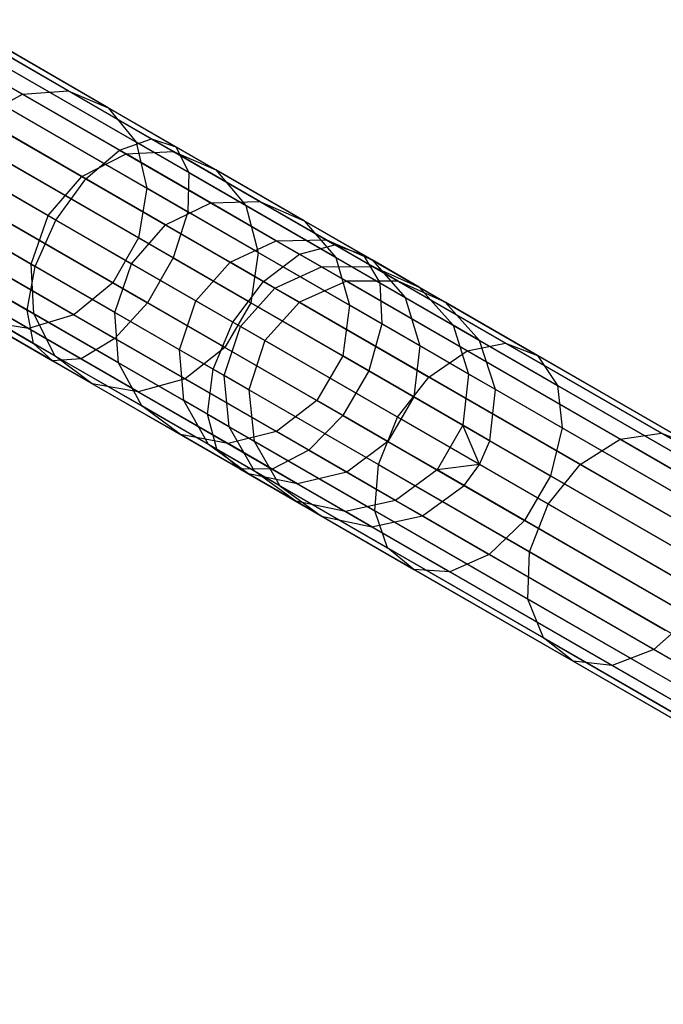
# Model space of a CAD drawing. Extents: x -189 to 189, y -189 to 189.
# Tile 441 of 591: x 153.71 to 158.89, y -95.21 to -87.28. Entities that reach past the tile are written whole.
import ezdxf

# ---------------------------------------------------------------- set-up
doc = ezdxf.new("R2010")
doc.units = 0
doc.header["$LTSCALE"] = 25.4
doc.layers.get('0').update_dxf_attribs({"linetype": 'CONTINUOUS'})

# ---------------------------------------------------------------- blocks, each defined once
blk = doc.blocks.new('CAMELEON-KENAI-C-12244_STL')
at = {"color": 0}
for p, q in [((154.1029, -87.8525, -150.1282), (153.1116, -87.2802, -151.731)), ((154.1029, -87.8525, -150.1282), (153.1116, -87.2802, -151.731)), ((153.7364, -87.881, -149.9339), (152.7632, -87.3191, -151.5073)), ((153.7364, -87.881, -149.9339), (152.7632, -87.3191, -151.5073)), ((153.2086, -87.3362, -11.4422), (154.7736, -88.2398, -12.3407)), ((153.2086, -87.3362, -11.4422), (154.7736, -88.2398, -12.3407)), ((152.9803, -87.4445, -11.7724), (154.5167, -88.3315, -12.6545)), ((152.9803, -87.4445, -11.7724), (154.5167, -88.3315, -12.6545)), ((153.3731, -87.381, -11.0629), (154.971, -88.3036, -11.9804)), ((153.3731, -87.381, -11.0629), (154.971, -88.3036, -11.9804)), ((154.4261, -87.989, -150.3514), (153.414, -87.4046, -151.9879)), ((154.4261, -87.989, -150.3514), (153.414, -87.4046, -151.9879)), ((153.4454, -87.5711, -10.7003), (155.0748, -88.5118, -11.6357)), ((153.4454, -87.5711, -10.7003), (155.0748, -88.5118, -11.6357)), ((152.7277, -87.6871, -11.9966), (154.2446, -88.5629, -12.8675)), ((152.7277, -87.6871, -11.9966), (154.2446, -88.5629, -12.8675)), ((154.6502, -88.2667, -150.5649), (153.6181, -87.6708, -152.2335)), ((154.6502, -88.2667, -150.5649), (153.6181, -87.6708, -152.2335)), ((153.39, -88.0695, -149.8019), (153.7364, -87.881, -149.9339)), ((153.39, -88.0695, -149.8019), (153.7364, -87.881, -149.9339)), ((153.413, -87.8737, -10.4169), (155.0669, -88.8286, -11.3664)), ((153.413, -87.8737, -10.4169), (155.0669, -88.8286, -11.3664)), ((153.7364, -87.881, -149.9339), (154.1029, -87.8525, -150.1282)), ((153.7364, -87.881, -149.9339), (154.1029, -87.8525, -150.1282)), ((154.5686, -88.3615, -148.256), (153.7364, -87.881, -149.9339)), ((154.5686, -88.3615, -148.256), (153.7364, -87.881, -149.9339)), ((154.1029, -87.8525, -150.1282), (154.4261, -87.989, -150.3514)), ((154.9506, -88.3419, -148.4191), (154.1029, -87.8525, -150.1282)), ((154.9506, -88.3419, -148.4191), (154.1029, -87.8525, -150.1282)), ((154.1029, -87.8525, -150.1282), (154.4261, -87.989, -150.3514)), ((154.4261, -87.989, -150.3514), (154.6502, -88.2667, -150.5649)), ((155.2916, -88.4886, -148.6064), (154.4261, -87.989, -150.3514)), ((155.2916, -88.4886, -148.6064), (154.4261, -87.989, -150.3514)), ((154.4261, -87.989, -150.3514), (154.6502, -88.2667, -150.5649)), ((154.0045, -88.8939, -12.9429), (152.4944, -88.0221, -12.0759)), ((154.0045, -88.8939, -12.9429), (152.4944, -88.0221, -12.0759)), ((154.2117, -88.5439, -148.1453), (153.39, -88.0695, -149.8019)), ((154.2117, -88.5439, -148.1453), (153.39, -88.0695, -149.8019)), ((154.7363, -88.6377, -150.7317), (153.6888, -88.0329, -152.4255)), ((154.7363, -88.6377, -150.7317), (153.6888, -88.0329, -152.4255)), ((153.2815, -88.2364, -10.2618), (154.9488, -89.199, -11.2191)), ((153.2815, -88.2364, -10.2618), (154.9488, -89.199, -11.2191)), ((154.5167, -88.3315, -12.6545), (154.7736, -88.2398, -12.3407)), ((154.5167, -88.3315, -12.6545), (154.7736, -88.2398, -12.3407)), ((154.7736, -88.2398, -12.3407), (156.2507, -89.0926, -13.4195)), ((154.7736, -88.2398, -12.3407), (156.2507, -89.0926, -13.4195)), ((154.7736, -88.2398, -12.3407), (154.971, -88.3036, -11.9804)), ((154.7736, -88.2398, -12.3407), (154.971, -88.3036, -11.9804)), ((154.6502, -88.2667, -150.5649), (154.7363, -88.6377, -150.7317)), ((155.5327, -88.7762, -148.7856), (154.6502, -88.2667, -150.5649)), ((155.5327, -88.7762, -148.7856), (154.6502, -88.2667, -150.5649)), ((154.6502, -88.2667, -150.5649), (154.7363, -88.6377, -150.7317)), ((154.971, -88.3036, -11.9804), (156.4792, -89.1743, -13.0818)), ((154.971, -88.3036, -11.9804), (156.4792, -89.1743, -13.0818)), ((154.971, -88.3036, -11.9804), (155.0748, -88.5118, -11.6357)), ((154.971, -88.3036, -11.9804), (155.0748, -88.5118, -11.6357)), ((152.3209, -88.3916, -11.9966), (153.8379, -89.2674, -12.8675)), ((152.3209, -88.3916, -11.9966), (153.8379, -89.2674, -12.8675)), ((153.1236, -88.3853, -149.7553), (153.9415, -88.8576, -148.1061)), ((153.1236, -88.3853, -149.7553), (153.9415, -88.8576, -148.1061)), ((154.2117, -88.5439, -148.1453), (154.5686, -88.3615, -148.256)), ((154.2117, -88.5439, -148.1453), (154.5686, -88.3615, -148.256)), ((154.2446, -88.5629, -12.8675), (154.5167, -88.3315, -12.6545)), ((154.2446, -88.5629, -12.8675), (154.5167, -88.3315, -12.6545)), ((154.5167, -88.3315, -12.6545), (155.9668, -89.1687, -13.7136)), ((154.5167, -88.3315, -12.6545), (155.9668, -89.1687, -13.7136)), ((154.5686, -88.3615, -148.256), (154.9506, -88.3419, -148.4191)), ((154.5686, -88.3615, -148.256), (154.9506, -88.3419, -148.4191)), ((155.2514, -88.7557, -146.4905), (154.5686, -88.3615, -148.256)), ((155.2514, -88.7557, -146.4905), (154.5686, -88.3615, -148.256)), ((154.9506, -88.3419, -148.4191), (155.2916, -88.4886, -148.6064)), ((155.6462, -88.7435, -146.6207), (154.9506, -88.3419, -148.4191)), ((155.6462, -88.7435, -146.6207), (154.9506, -88.3419, -148.4191)), ((154.9506, -88.3419, -148.4191), (155.2916, -88.4886, -148.6064)), ((154.6697, -89.0379, -150.823), (153.6136, -88.4281, -152.5305)), ((154.6697, -89.0379, -150.823), (153.6136, -88.4281, -152.5305)), ((153.9415, -88.8576, -148.1061), (154.2117, -88.5439, -148.1453)), ((153.9415, -88.8576, -148.1061), (154.2117, -88.5439, -148.1453)), ((154.0045, -88.8939, -12.9429), (154.2446, -88.5629, -12.8675)), ((154.0045, -88.8939, -12.9429), (154.2446, -88.5629, -12.8675)), ((154.8859, -88.9331, -146.4021), (154.2117, -88.5439, -148.1453)), ((154.8859, -88.9331, -146.4021), (154.2117, -88.5439, -148.1453)), ((154.2446, -88.5629, -12.8675), (155.6764, -89.3895, -13.9132)), ((154.2446, -88.5629, -12.8675), (155.6764, -89.3895, -13.9132)), ((155.0748, -88.5118, -11.6357), (155.0669, -88.8286, -11.3664)), ((155.0748, -88.5118, -11.6357), (155.0669, -88.8286, -11.3664)), ((155.0748, -88.5118, -11.6357), (156.6126, -89.3997, -12.7588)), ((155.0748, -88.5118, -11.6357), (156.6126, -89.3997, -12.7588)), ((155.2916, -88.4886, -148.6064), (155.5327, -88.7762, -148.7856)), ((156.0018, -88.8987, -146.7703), (155.2916, -88.4886, -148.6064)), ((156.0018, -88.8987, -146.7703), (155.2916, -88.4886, -148.6064)), ((155.2916, -88.4886, -148.6064), (155.5327, -88.7762, -148.7856)), ((153.0736, -88.5965, -10.2618), (154.7409, -89.5592, -11.2191)), ((153.0736, -88.5965, -10.2618), (154.7409, -89.5592, -11.2191)), ((154.7363, -88.6377, -150.7317), (154.6697, -89.0379, -150.823)), ((154.7363, -88.6377, -150.7317), (154.6697, -89.0379, -150.823)), ((155.6322, -89.1549, -148.9255), (154.7363, -88.6377, -150.7317)), ((155.6322, -89.1549, -148.9255), (154.7363, -88.6377, -150.7317)), ((152.2371, -88.7316, -11.7724), (153.7735, -89.6187, -12.6545)), ((152.2371, -88.7316, -11.7724), (153.7735, -89.6187, -12.6545)), ((153.8049, -89.2483, -148.1453), (152.9833, -88.774, -149.8019)), ((153.8049, -89.2483, -148.1453), (152.9833, -88.774, -149.8019)), ((154.4618, -89.398, -150.823), (153.4057, -88.7883, -152.5305)), ((154.4618, -89.398, -150.823), (153.4057, -88.7883, -152.5305)), ((154.8859, -88.9331, -146.4021), (155.2514, -88.7557, -146.4905)), ((154.8859, -88.9331, -146.4021), (155.2514, -88.7557, -146.4905)), ((155.2514, -88.7557, -146.4905), (155.6462, -88.7435, -146.6207)), ((155.2514, -88.7557, -146.4905), (155.6462, -88.7435, -146.6207)), ((155.7781, -89.0598, -144.6551), (155.2514, -88.7557, -146.4905)), ((155.7781, -89.0598, -144.6551), (155.2514, -88.7557, -146.4905)), ((155.5327, -88.7762, -148.7856), (155.6322, -89.1549, -148.9255)), ((156.2569, -89.1943, -146.9133), (155.5327, -88.7762, -148.7856)), ((156.2569, -89.1943, -146.9133), (155.5327, -88.7762, -148.7856)), ((155.5327, -88.7762, -148.7856), (155.6322, -89.1549, -148.9255)), ((155.6462, -88.7435, -146.6207), (156.0018, -88.8987, -146.7703)), ((156.1827, -89.0533, -144.7511), (155.6462, -88.7435, -146.6207)), ((156.1827, -89.0533, -144.7511), (155.6462, -88.7435, -146.6207)), ((155.6462, -88.7435, -146.6207), (156.0018, -88.8987, -146.7703)), ((153.8049, -89.2483, -148.1453), (153.9415, -88.8576, -148.1061)), ((153.8049, -89.2483, -148.1453), (153.9415, -88.8576, -148.1061)), ((153.9415, -88.8576, -148.1061), (154.6127, -89.2451, -146.3709)), ((153.9415, -88.8576, -148.1061), (154.6127, -89.2451, -146.3709)), ((155.0669, -88.8286, -11.3664), (154.9488, -89.199, -11.2191)), ((155.0669, -88.8286, -11.3664), (154.9488, -89.199, -11.2191)), ((155.0669, -88.8286, -11.3664), (156.6279, -89.7298, -12.5065)), ((155.0669, -88.8286, -11.3664), (156.6279, -89.7298, -12.5065)), ((152.8253, -88.8918, -10.4169), (154.4791, -89.8467, -11.3664)), ((152.8253, -88.8918, -10.4169), (154.4791, -89.8467, -11.3664)), ((153.8379, -89.2674, -12.8675), (154.0045, -88.8939, -12.9429)), ((153.8379, -89.2674, -12.8675), (154.0045, -88.8939, -12.9429)), ((155.4299, -89.7168, -13.9838), (154.0045, -88.8939, -12.9429)), ((155.4299, -89.7168, -13.9838), (154.0045, -88.8939, -12.9429)), ((154.6127, -89.2451, -146.3709), (154.8859, -88.9331, -146.4021)), ((154.6127, -89.2451, -146.3709), (154.8859, -88.9331, -146.4021)), ((155.4059, -89.2334, -144.5899), (154.8859, -88.9331, -146.4021)), ((155.4059, -89.2334, -144.5899), (154.8859, -88.9331, -146.4021)), ((156.0018, -88.8987, -146.7703), (156.2569, -89.1943, -146.9133)), ((156.5496, -89.2149, -144.8614), (156.0018, -88.8987, -146.7703)), ((156.5496, -89.2149, -144.8614), (156.0018, -88.8987, -146.7703)), ((156.0018, -88.8987, -146.7703), (156.2569, -89.1943, -146.9133)), ((152.2575, -88.9835, -11.4422), (153.8226, -89.887, -12.3407)), ((152.2575, -88.9835, -11.4422), (153.8226, -89.887, -12.3407)), ((154.6697, -89.0379, -150.823), (154.4618, -89.398, -150.823)), ((154.6697, -89.0379, -150.823), (154.4618, -89.398, -150.823)), ((155.5728, -89.5593, -149.0021), (154.6697, -89.0379, -150.823)), ((155.5728, -89.5593, -149.0021), (154.6697, -89.0379, -150.823)), ((152.3786, -89.1036, -11.0629), (153.9765, -90.0261, -11.9804)), ((152.3786, -89.1036, -11.0629), (153.9765, -90.0261, -11.9804)), ((152.5794, -89.0711, -10.7003), (154.2087, -90.0118, -11.6357)), ((152.5794, -89.0711, -10.7003), (154.2087, -90.0118, -11.6357)), ((154.1486, -89.6558, -150.7317), (153.101, -89.051, -152.4255)), ((154.1486, -89.6558, -150.7317), (153.101, -89.051, -152.4255)), ((155.4059, -89.2334, -144.5899), (155.7781, -89.0598, -144.6551)), ((155.4059, -89.2334, -144.5899), (155.7781, -89.0598, -144.6551)), ((155.7781, -89.0598, -144.6551), (156.1827, -89.0533, -144.7511)), ((155.7781, -89.0598, -144.6551), (156.1827, -89.0533, -144.7511)), ((156.1434, -89.2707, -142.7681), (155.7781, -89.0598, -144.6551)), ((156.1434, -89.2707, -142.7681), (155.7781, -89.0598, -144.6551)), ((155.9668, -89.1687, -13.7136), (156.2507, -89.0926, -13.4195)), ((155.9668, -89.1687, -13.7136), (156.2507, -89.0926, -13.4195)), ((156.1827, -89.0533, -144.7511), (156.5496, -89.2149, -144.8614)), ((156.5548, -89.2681, -142.829), (156.1827, -89.0533, -144.7511)), ((156.5548, -89.2681, -142.829), (156.1827, -89.0533, -144.7511)), ((156.1827, -89.0533, -144.7511), (156.5496, -89.2149, -144.8614)), ((156.2507, -89.0926, -13.4195), (157.6245, -89.8857, -14.6672)), ((156.2507, -89.0926, -13.4195), (157.6245, -89.8857, -14.6672)), ((156.2507, -89.0926, -13.4195), (156.4792, -89.1743, -13.0818)), ((156.2507, -89.0926, -13.4195), (156.4792, -89.1743, -13.0818)), ((153.7841, -89.7667, -150.5649), (152.7521, -89.1708, -152.2335)), ((153.7841, -89.7667, -150.5649), (152.7521, -89.1708, -152.2335)), ((153.8254, -89.6486, -148.256), (152.9933, -89.1682, -149.9339)), ((153.8254, -89.6486, -148.256), (152.9933, -89.1682, -149.9339)), ((155.6322, -89.1549, -148.9255), (155.5728, -89.5593, -149.0021)), ((155.6322, -89.1549, -148.9255), (155.5728, -89.5593, -149.0021)), ((156.3672, -89.5793, -147.0251), (155.6322, -89.1549, -148.9255)), ((156.3672, -89.5793, -147.0251), (155.6322, -89.1549, -148.9255)), ((155.6764, -89.3895, -13.9132), (155.9668, -89.1687, -13.7136)), ((155.6764, -89.3895, -13.9132), (155.9668, -89.1687, -13.7136)), ((155.9668, -89.1687, -13.7136), (157.3154, -89.9474, -14.9385)), ((155.9668, -89.1687, -13.7136), (157.3154, -89.9474, -14.9385)), ((156.2569, -89.1943, -146.9133), (156.3672, -89.5793, -147.0251)), ((156.8154, -89.5168, -144.9669), (156.2569, -89.1943, -146.9133)), ((156.8154, -89.5168, -144.9669), (156.2569, -89.1943, -146.9133)), ((156.2569, -89.1943, -146.9133), (156.3672, -89.5793, -147.0251)), ((156.4792, -89.1743, -13.0818), (157.8818, -89.9841, -14.3557)), ((156.4792, -89.1743, -13.0818), (157.8818, -89.9841, -14.3557)), ((156.4792, -89.1743, -13.0818), (156.6126, -89.3997, -12.7588)), ((156.4792, -89.1743, -13.0818), (156.6126, -89.3997, -12.7588)), ((153.7735, -89.6187, -12.6545), (153.8379, -89.2674, -12.8675)), ((153.7735, -89.6187, -12.6545), (153.8379, -89.2674, -12.8675)), ((153.8254, -89.6486, -148.256), (153.8049, -89.2483, -148.1453)), ((154.4792, -89.6376, -146.4021), (153.8049, -89.2483, -148.1453)), ((153.8254, -89.6486, -148.256), (153.8049, -89.2483, -148.1453)), ((154.4792, -89.6376, -146.4021), (153.8049, -89.2483, -148.1453)), ((153.8379, -89.2674, -12.8675), (155.2697, -90.094, -13.9132)), ((153.8379, -89.2674, -12.8675), (155.2697, -90.094, -13.9132)), ((154.4792, -89.6376, -146.4021), (154.6127, -89.2451, -146.3709)), ((154.4792, -89.6376, -146.4021), (154.6127, -89.2451, -146.3709)), ((154.6127, -89.2451, -146.3709), (155.1304, -89.544, -144.5669)), ((154.6127, -89.2451, -146.3709), (155.1304, -89.544, -144.5669)), ((154.9488, -89.199, -11.2191), (154.7409, -89.5592, -11.2191)), ((154.9488, -89.199, -11.2191), (154.7409, -89.5592, -11.2191)), ((154.9488, -89.199, -11.2191), (156.5225, -90.1076, -12.3684)), ((154.9488, -89.199, -11.2191), (156.5225, -90.1076, -12.3684)), ((155.1304, -89.544, -144.5669), (155.4059, -89.2334, -144.5899)), ((155.1304, -89.544, -144.5669), (155.4059, -89.2334, -144.5899)), ((155.7666, -89.4416, -142.7268), (155.4059, -89.2334, -144.5899)), ((155.7666, -89.4416, -142.7268), (155.4059, -89.2334, -144.5899)), ((155.7666, -89.4416, -142.7268), (156.1434, -89.2707, -142.7681)), ((155.7666, -89.4416, -142.7268), (156.1434, -89.2707, -142.7681)), ((156.1434, -89.2707, -142.7681), (156.5548, -89.2681, -142.829)), ((156.1434, -89.2707, -142.7681), (156.5548, -89.2681, -142.829)), ((156.3436, -89.3863, -140.8484), (156.1434, -89.2707, -142.7681)), ((156.3436, -89.3863, -140.8484), (156.1434, -89.2707, -142.7681)), ((156.5496, -89.2149, -144.8614), (156.8154, -89.5168, -144.9669)), ((156.9295, -89.4343, -142.8989), (156.5496, -89.2149, -144.8614)), ((156.9295, -89.4343, -142.8989), (156.5496, -89.2149, -144.8614)), ((156.5496, -89.2149, -144.8614), (156.8154, -89.5168, -144.9669)), ((156.5548, -89.2681, -142.829), (156.9295, -89.4343, -142.8989)), ((156.7587, -89.3859, -140.8736), (156.5548, -89.2681, -142.829)), ((156.7587, -89.3859, -140.8736), (156.5548, -89.2681, -142.829)), ((156.5548, -89.2681, -142.829), (156.9295, -89.4343, -142.8989)), ((154.4618, -89.398, -150.823), (154.1486, -89.6558, -150.7317)), ((154.4618, -89.398, -150.823), (154.1486, -89.6558, -150.7317)), ((155.3649, -89.9194, -149.0021), (154.4618, -89.398, -150.823)), ((155.3649, -89.9194, -149.0021), (154.4618, -89.398, -150.823)), ((155.4299, -89.7168, -13.9838), (155.6764, -89.3895, -13.9132)), ((155.4299, -89.7168, -13.9838), (155.6764, -89.3895, -13.9132)), ((155.6764, -89.3895, -13.9132), (157.008, -90.1583, -15.1226)), ((155.6764, -89.3895, -13.9132), (157.008, -90.1583, -15.1226)), ((156.3436, -89.3863, -140.8484), (155.9643, -89.5557, -140.8314)), ((156.3436, -89.3863, -140.8484), (155.9643, -89.5557, -140.8314)), ((156.7587, -89.3859, -140.8736), (156.3436, -89.3863, -140.8484)), ((156.7587, -89.3859, -140.8736), (156.3436, -89.3863, -140.8484)), ((163.0051, -93.2323, -30.8485), (156.3436, -89.3863, -140.8484)), ((163.0051, -93.2323, -30.8485), (156.3436, -89.3863, -140.8484)), ((156.6126, -89.3997, -12.7588), (158.0428, -90.2254, -14.0578)), ((156.6126, -89.3997, -12.7588), (158.0428, -90.2254, -14.0578)), ((156.6126, -89.3997, -12.7588), (156.6279, -89.7298, -12.5065)), ((156.6126, -89.3997, -12.7588), (156.6279, -89.7298, -12.5065)), ((163.4201, -93.2318, -30.8736), (156.7587, -89.3859, -140.8736)), ((157.1377, -89.5545, -140.9024), (156.7587, -89.3859, -140.8736)), ((163.4201, -93.2318, -30.8736), (156.7587, -89.3859, -140.8736)), ((157.1377, -89.5545, -140.9024), (156.7587, -89.3859, -140.8736)), ((156.9295, -89.4343, -142.8989), (157.2028, -89.7404, -142.9658)), ((157.1377, -89.5545, -140.9024), (156.9295, -89.4343, -142.8989)), ((157.1377, -89.5545, -140.9024), (156.9295, -89.4343, -142.8989)), ((156.9295, -89.4343, -142.8989), (157.2028, -89.7404, -142.9658)), ((153.9995, -89.9892, -148.4191), (153.1518, -89.4998, -150.1282)), ((153.9995, -89.9892, -148.4191), (153.1518, -89.4998, -150.1282)), ((155.4894, -89.7512, -142.7122), (155.7666, -89.4416, -142.7268)), ((155.4894, -89.7512, -142.7122), (155.7666, -89.4416, -142.7268)), ((155.9643, -89.5557, -140.8314), (155.7666, -89.4416, -142.7268)), ((155.9643, -89.5557, -140.8314), (155.7666, -89.4416, -142.7268)), ((154.7409, -89.5592, -11.2191), (154.4791, -89.8467, -11.3664)), ((154.7409, -89.5592, -11.2191), (154.4791, -89.8467, -11.3664)), ((154.7409, -89.5592, -11.2191), (156.3146, -90.4677, -12.3684)), ((154.7409, -89.5592, -11.2191), (156.3146, -90.4677, -12.3684)), ((154.9992, -89.9379, -144.5899), (155.1304, -89.544, -144.5669)), ((154.9992, -89.9379, -144.5899), (155.1304, -89.544, -144.5669)), ((155.1304, -89.544, -144.5669), (155.4894, -89.7512, -142.7122)), ((155.1304, -89.544, -144.5669), (155.4894, -89.7512, -142.7122)), ((155.5728, -89.5593, -149.0021), (155.3649, -89.9194, -149.0021)), ((155.5728, -89.5593, -149.0021), (155.3649, -89.9194, -149.0021)), ((156.3139, -89.9871, -147.0862), (155.5728, -89.5593, -149.0021)), ((156.3139, -89.9871, -147.0862), (155.5728, -89.5593, -149.0021)), ((155.9643, -89.5557, -140.8314), (155.6862, -89.8648, -140.8254)), ((155.9643, -89.5557, -140.8314), (155.6862, -89.8648, -140.8254)), ((162.6257, -93.4017, -30.8314), (155.9643, -89.5557, -140.8314)), ((162.6257, -93.4017, -30.8314), (155.9643, -89.5557, -140.8314)), ((156.3672, -89.5793, -147.0251), (156.3139, -89.9871, -147.0862)), ((156.3672, -89.5793, -147.0251), (156.3139, -89.9871, -147.0862)), ((156.9342, -89.9067, -145.0493), (156.3672, -89.5793, -147.0251)), ((156.9342, -89.9067, -145.0493), (156.3672, -89.5793, -147.0251)), ((156.8154, -89.5168, -144.9669), (156.9342, -89.9067, -145.0493)), ((157.2028, -89.7404, -142.9658), (156.8154, -89.5168, -144.9669)), ((157.2028, -89.7404, -142.9658), (156.8154, -89.5168, -144.9669)), ((156.8154, -89.5168, -144.9669), (156.9342, -89.9067, -145.0493)), ((163.7991, -93.4005, -30.9024), (157.1377, -89.5545, -140.9024)), ((157.4151, -89.863, -140.93), (157.1377, -89.5545, -140.9024)), ((163.7991, -93.4005, -30.9024), (157.1377, -89.5545, -140.9024)), ((157.4151, -89.863, -140.93), (157.1377, -89.5545, -140.9024)), ((153.8226, -89.887, -12.3407), (153.7735, -89.6187, -12.6545)), ((153.7735, -89.6187, -12.6545), (155.2237, -90.4559, -13.7136)), ((153.7735, -89.6187, -12.6545), (155.2237, -90.4559, -13.7136)), ((153.8226, -89.887, -12.3407), (153.7735, -89.6187, -12.6545)), ((154.1486, -89.6558, -150.7317), (153.7841, -89.7667, -150.5649)), ((154.1486, -89.6558, -150.7317), (153.7841, -89.7667, -150.5649)), ((153.9995, -89.9892, -148.4191), (153.8254, -89.6486, -148.256)), ((154.5083, -90.0429, -146.4905), (153.8254, -89.6486, -148.256)), ((153.9995, -89.9892, -148.4191), (153.8254, -89.6486, -148.256)), ((154.5083, -90.0429, -146.4905), (153.8254, -89.6486, -148.256)), ((155.0444, -90.173, -148.9255), (154.1486, -89.6558, -150.7317)), ((155.0444, -90.173, -148.9255), (154.1486, -89.6558, -150.7317)), ((154.5083, -90.0429, -146.4905), (154.4792, -89.6376, -146.4021)), ((154.9992, -89.9379, -144.5899), (154.4792, -89.6376, -146.4021)), ((154.5083, -90.0429, -146.4905), (154.4792, -89.6376, -146.4021)), ((154.9992, -89.9379, -144.5899), (154.4792, -89.6376, -146.4021)), ((153.7841, -89.7667, -150.5649), (153.4316, -89.7115, -150.3514)), ((154.2971, -90.2112, -148.6064), (153.4316, -89.7115, -150.3514)), ((153.7841, -89.7667, -150.5649), (153.4316, -89.7115, -150.3514)), ((154.2971, -90.2112, -148.6064), (153.4316, -89.7115, -150.3514)), ((155.2697, -90.094, -13.9132), (155.4299, -89.7168, -13.9838)), ((155.2697, -90.094, -13.9132), (155.4299, -89.7168, -13.9838)), ((155.3599, -90.1461, -142.7268), (155.4894, -89.7512, -142.7122)), ((155.3599, -90.1461, -142.7268), (155.4894, -89.7512, -142.7122)), ((156.7554, -90.4821, -15.1878), (155.4299, -89.7168, -13.9838)), ((156.7554, -90.4821, -15.1878), (155.4299, -89.7168, -13.9838)), ((155.6862, -89.8648, -140.8254), (155.4894, -89.7512, -142.7122)), ((155.6862, -89.8648, -140.8254), (155.4894, -89.7512, -142.7122)), ((156.6279, -89.7298, -12.5065), (156.5225, -90.1076, -12.3684)), ((156.6279, -89.7298, -12.5065), (156.5225, -90.1076, -12.3684)), ((156.6279, -89.7298, -12.5065), (158.0797, -90.568, -13.8251)), ((156.6279, -89.7298, -12.5065), (158.0797, -90.568, -13.8251)), ((157.2028, -89.7404, -142.9658), (157.3274, -90.1337, -143.018)), ((157.4151, -89.863, -140.93), (157.2028, -89.7404, -142.9658)), ((157.4151, -89.863, -140.93), (157.2028, -89.7404, -142.9658)), ((157.2028, -89.7404, -142.9658), (157.3274, -90.1337, -143.018)), ((154.6667, -90.2762, -148.7856), (153.7841, -89.7667, -150.5649)), ((154.6667, -90.2762, -148.7856), (153.7841, -89.7667, -150.5649)), ((153.9765, -90.0261, -11.9804), (153.8226, -89.887, -12.3407)), ((153.8226, -89.887, -12.3407), (155.2997, -90.7399, -13.4195)), ((153.8226, -89.887, -12.3407), (155.2997, -90.7399, -13.4195)), ((153.9765, -90.0261, -11.9804), (153.8226, -89.887, -12.3407)), ((154.4791, -89.8467, -11.3664), (154.2087, -90.0118, -11.6357)), ((154.4791, -89.8467, -11.3664), (154.2087, -90.0118, -11.6357)), ((154.4791, -89.8467, -11.3664), (156.0402, -90.7479, -12.5065)), ((154.4791, -89.8467, -11.3664), (156.0402, -90.7479, -12.5065)), ((155.6862, -89.8648, -140.8254), (155.5575, -90.2602, -140.8314)), ((155.6862, -89.8648, -140.8254), (155.5575, -90.2602, -140.8314)), ((162.3476, -93.7108, -30.8254), (155.6862, -89.8648, -140.8254)), ((162.3476, -93.7108, -30.8254), (155.6862, -89.8648, -140.8254)), ((156.9342, -89.9067, -145.0493), (156.8855, -90.3171, -145.0944)), ((156.9342, -89.9067, -145.0493), (156.8855, -90.3171, -145.0944)), ((157.3274, -90.1337, -143.018), (156.9342, -89.9067, -145.0493)), ((157.3274, -90.1337, -143.018), (156.9342, -89.9067, -145.0493)), ((157.3154, -89.9474, -14.9385), (157.6245, -89.8857, -14.6672)), ((157.3154, -89.9474, -14.9385), (157.6245, -89.8857, -14.6672)), ((164.0765, -93.709, -30.93), (157.4151, -89.863, -140.93)), ((157.5429, -90.2581, -140.9516), (157.4151, -89.863, -140.93)), ((164.0765, -93.709, -30.93), (157.4151, -89.863, -140.93)), ((157.5429, -90.2581, -140.9516), (157.4151, -89.863, -140.93)), ((157.6245, -89.8857, -14.6672), (158.8805, -90.6109, -16.0708)), ((157.6245, -89.8857, -14.6672), (158.8805, -90.6109, -16.0708)), ((157.6245, -89.8857, -14.6672), (157.8818, -89.9841, -14.3557)), ((157.6245, -89.8857, -14.6672), (157.8818, -89.9841, -14.3557)), ((154.2971, -90.2112, -148.6064), (153.9995, -89.9892, -148.4191)), ((154.6951, -90.3908, -146.6207), (153.9995, -89.9892, -148.4191)), ((154.2971, -90.2112, -148.6064), (153.9995, -89.9892, -148.4191)), ((154.6951, -90.3908, -146.6207), (153.9995, -89.9892, -148.4191)), ((155.035, -90.347, -144.6551), (154.9992, -89.9379, -144.5899)), ((155.3599, -90.1461, -142.7268), (154.9992, -89.9379, -144.5899)), ((155.035, -90.347, -144.6551), (154.9992, -89.9379, -144.5899)), ((155.3599, -90.1461, -142.7268), (154.9992, -89.9379, -144.5899)), ((155.3649, -89.9194, -149.0021), (155.0444, -90.173, -148.9255)), ((155.3649, -89.9194, -149.0021), (155.0444, -90.173, -148.9255)), ((156.1059, -90.3473, -147.0862), (155.3649, -89.9194, -149.0021)), ((156.1059, -90.3473, -147.0862), (155.3649, -89.9194, -149.0021)), ((156.3139, -89.9871, -147.0862), (156.1059, -90.3473, -147.0862)), ((156.3139, -89.9871, -147.0862), (156.1059, -90.3473, -147.0862)), ((156.8855, -90.3171, -145.0944), (156.3139, -89.9871, -147.0862)), ((156.8855, -90.3171, -145.0944), (156.3139, -89.9871, -147.0862)), ((157.008, -90.1583, -15.1226), (157.3154, -89.9474, -14.9385)), ((157.008, -90.1583, -15.1226), (157.3154, -89.9474, -14.9385)), ((157.3154, -89.9474, -14.9385), (158.5484, -90.6592, -16.3164)), ((157.3154, -89.9474, -14.9385), (158.5484, -90.6592, -16.3164)), ((157.8818, -89.9841, -14.3557), (159.1641, -90.7244, -15.7887)), ((157.8818, -89.9841, -14.3557), (159.1641, -90.7244, -15.7887)), ((157.8818, -89.9841, -14.3557), (158.0428, -90.2254, -14.0578)), ((157.8818, -89.9841, -14.3557), (158.0428, -90.2254, -14.0578)), ((154.2087, -90.0118, -11.6357), (153.9765, -90.0261, -11.9804)), ((154.2087, -90.0118, -11.6357), (153.9765, -90.0261, -11.9804)), ((153.9765, -90.0261, -11.9804), (155.4847, -90.8969, -13.0818)), ((153.9765, -90.0261, -11.9804), (155.4847, -90.8969, -13.0818)), ((154.2087, -90.0118, -11.6357), (155.7466, -90.8997, -12.7588)), ((154.2087, -90.0118, -11.6357), (155.7466, -90.8997, -12.7588)), ((154.6951, -90.3908, -146.6207), (154.5083, -90.0429, -146.4905)), ((155.035, -90.347, -144.6551), (154.5083, -90.0429, -146.4905)), ((154.6951, -90.3908, -146.6207), (154.5083, -90.0429, -146.4905)), ((155.035, -90.347, -144.6551), (154.5083, -90.0429, -146.4905)), ((155.2237, -90.4559, -13.7136), (155.2697, -90.094, -13.9132)), ((155.2237, -90.4559, -13.7136), (155.2697, -90.094, -13.9132)), ((155.2697, -90.094, -13.9132), (156.6013, -90.8628, -15.1226)), ((155.2697, -90.094, -13.9132), (156.6013, -90.8628, -15.1226)), ((155.4003, -90.5579, -142.7681), (155.3599, -90.1461, -142.7268)), ((155.5575, -90.2602, -140.8314), (155.3599, -90.1461, -142.7268)), ((155.4003, -90.5579, -142.7681), (155.3599, -90.1461, -142.7268)), ((155.5575, -90.2602, -140.8314), (155.3599, -90.1461, -142.7268)), ((156.5225, -90.1076, -12.3684), (156.3146, -90.4677, -12.3684)), ((156.5225, -90.1076, -12.3684), (156.3146, -90.4677, -12.3684)), ((156.5225, -90.1076, -12.3684), (157.9861, -90.9526, -13.6976)), ((156.5225, -90.1076, -12.3684), (157.9861, -90.9526, -13.6976)), ((157.3274, -90.1337, -143.018), (157.2819, -90.546, -143.0466)), ((157.3274, -90.1337, -143.018), (157.2819, -90.546, -143.0466)), ((157.5429, -90.2581, -140.9516), (157.3274, -90.1337, -143.018)), ((157.5429, -90.2581, -140.9516), (157.3274, -90.1337, -143.018)), ((154.6667, -90.2762, -148.7856), (154.2971, -90.2112, -148.6064)), ((155.0073, -90.6212, -146.7703), (154.2971, -90.2112, -148.6064)), ((154.6667, -90.2762, -148.7856), (154.2971, -90.2112, -148.6064)), ((155.0073, -90.6212, -146.7703), (154.2971, -90.2112, -148.6064)), ((155.0444, -90.173, -148.9255), (154.6667, -90.2762, -148.7856)), ((155.0444, -90.173, -148.9255), (154.6667, -90.2762, -148.7856)), ((155.7794, -90.5974, -147.0251), (155.0444, -90.173, -148.9255)), ((155.7794, -90.5974, -147.0251), (155.0444, -90.173, -148.9255)), ((156.7554, -90.4821, -15.1878), (157.008, -90.1583, -15.1226)), ((156.7554, -90.4821, -15.1878), (157.008, -90.1583, -15.1226)), ((157.008, -90.1583, -15.1226), (158.2254, -90.8612, -16.4831)), ((157.008, -90.1583, -15.1226), (158.2254, -90.8612, -16.4831)), ((158.0428, -90.2254, -14.0578), (159.3503, -90.9803, -15.519)), ((158.0428, -90.2254, -14.0578), (159.3503, -90.9803, -15.519)), ((158.0428, -90.2254, -14.0578), (158.0797, -90.568, -13.8251)), ((158.0428, -90.2254, -14.0578), (158.0797, -90.568, -13.8251)), ((155.3908, -90.6943, -146.9133), (154.6667, -90.2762, -148.7856)), ((155.3908, -90.6943, -146.9133), (154.6667, -90.2762, -148.7856)), ((162.2189, -94.1062, -30.8314), (155.5575, -90.2602, -140.8314)), ((155.5575, -90.2602, -140.8314), (155.6005, -90.6735, -140.8484)), ((162.2189, -94.1062, -30.8314), (155.5575, -90.2602, -140.8314)), ((155.5575, -90.2602, -140.8314), (155.6005, -90.6735, -140.8484)), ((157.4991, -90.6714, -140.9634), (157.5429, -90.2581, -140.9516)), ((157.4991, -90.6714, -140.9634), (157.5429, -90.2581, -140.9516)), ((164.2044, -94.1041, -30.9516), (157.5429, -90.2581, -140.9516)), ((164.2044, -94.1041, -30.9516), (157.5429, -90.2581, -140.9516)), ((155.2316, -90.7006, -144.7511), (155.035, -90.347, -144.6551)), ((155.4003, -90.5579, -142.7681), (155.035, -90.347, -144.6551)), ((155.2316, -90.7006, -144.7511), (155.035, -90.347, -144.6551)), ((155.4003, -90.5579, -142.7681), (155.035, -90.347, -144.6551)), ((156.1059, -90.3473, -147.0862), (155.7794, -90.5974, -147.0251)), ((156.1059, -90.3473, -147.0862), (155.7794, -90.5974, -147.0251)), ((156.6775, -90.6773, -145.0944), (156.1059, -90.3473, -147.0862)), ((156.6775, -90.6773, -145.0944), (156.1059, -90.3473, -147.0862)), ((156.8855, -90.3171, -145.0944), (156.6775, -90.6773, -145.0944)), ((156.8855, -90.3171, -145.0944), (156.6775, -90.6773, -145.0944)), ((157.2819, -90.546, -143.0466), (156.8855, -90.3171, -145.0944)), ((157.2819, -90.546, -143.0466), (156.8855, -90.3171, -145.0944)), ((155.0073, -90.6212, -146.7703), (154.6951, -90.3908, -146.6207)), ((155.2316, -90.7006, -144.7511), (154.6951, -90.3908, -146.6207)), ((155.0073, -90.6212, -146.7703), (154.6951, -90.3908, -146.6207)), ((155.2316, -90.7006, -144.7511), (154.6951, -90.3908, -146.6207)), ((155.2997, -90.7399, -13.4195), (155.2237, -90.4559, -13.7136)), ((155.2237, -90.4559, -13.7136), (156.5723, -91.2345, -14.9385)), ((155.2237, -90.4559, -13.7136), (156.5723, -91.2345, -14.9385)), ((155.2997, -90.7399, -13.4195), (155.2237, -90.4559, -13.7136)), ((156.3146, -90.4677, -12.3684), (156.0402, -90.7479, -12.5065)), ((156.3146, -90.4677, -12.3684), (156.0402, -90.7479, -12.5065)), ((156.3146, -90.4677, -12.3684), (157.7782, -91.3127, -13.6976)), ((156.3146, -90.4677, -12.3684), (157.7782, -91.3127, -13.6976)), ((156.6013, -90.8628, -15.1226), (156.7554, -90.4821, -15.1878)), ((156.6013, -90.8628, -15.1226), (156.7554, -90.4821, -15.1878)), ((157.9673, -91.1818, -16.542), (156.7554, -90.4821, -15.1878)), ((157.9673, -91.1818, -16.542), (156.7554, -90.4821, -15.1878)), ((157.2819, -90.546, -143.0466), (157.0739, -90.9061, -143.0466)), ((157.2819, -90.546, -143.0466), (157.0739, -90.9061, -143.0466)), ((157.4991, -90.6714, -140.9634), (157.2819, -90.546, -143.0466)), ((157.4991, -90.6714, -140.9634), (157.2819, -90.546, -143.0466)), ((157.414, -90.8624, -140.9649), (157.2819, -90.546, -143.0466)), ((157.414, -90.8624, -140.9649), (157.2819, -90.546, -143.0466)), ((155.3908, -90.6943, -146.9133), (155.0073, -90.6212, -146.7703)), ((155.5551, -90.9375, -144.8614), (155.0073, -90.6212, -146.7703)), ((155.3908, -90.6943, -146.9133), (155.0073, -90.6212, -146.7703)), ((155.5551, -90.9375, -144.8614), (155.0073, -90.6212, -146.7703)), ((155.7794, -90.5974, -147.0251), (155.3908, -90.6943, -146.9133)), ((155.7794, -90.5974, -147.0251), (155.3908, -90.6943, -146.9133)), ((155.6037, -90.9154, -142.829), (155.4003, -90.5579, -142.7681)), ((155.6005, -90.6735, -140.8484), (155.4003, -90.5579, -142.7681)), ((155.6037, -90.9154, -142.829), (155.4003, -90.5579, -142.7681)), ((155.6005, -90.6735, -140.8484), (155.4003, -90.5579, -142.7681)), ((156.3464, -90.9247, -145.0493), (155.7794, -90.5974, -147.0251)), ((156.3464, -90.9247, -145.0493), (155.7794, -90.5974, -147.0251)), ((158.0797, -90.568, -13.8251), (157.9861, -90.9526, -13.6976)), ((158.0797, -90.568, -13.8251), (157.9861, -90.9526, -13.6976)), ((158.0797, -90.568, -13.8251), (159.407, -91.3343, -15.3083)), ((158.0797, -90.568, -13.8251), (159.407, -91.3343, -15.3083)), ((158.5484, -90.6592, -16.3164), (158.8805, -90.6109, -16.0708)), ((158.5484, -90.6592, -16.3164), (158.8805, -90.6109, -16.0708)), ((158.8805, -90.6109, -16.0708), (160.0054, -91.2603, -17.6154)), ((158.8805, -90.6109, -16.0708), (160.0054, -91.2603, -17.6154)), ((158.8805, -90.6109, -16.0708), (159.1641, -90.7244, -15.7887)), ((158.8805, -90.6109, -16.0708), (159.1641, -90.7244, -15.7887)), ((155.5551, -90.9375, -144.8614), (155.2316, -90.7006, -144.7511)), ((155.6037, -90.9154, -142.829), (155.2316, -90.7006, -144.7511)), ((155.5551, -90.9375, -144.8614), (155.2316, -90.7006, -144.7511)), ((155.6037, -90.9154, -142.829), (155.2316, -90.7006, -144.7511)), ((155.9494, -91.0168, -144.9669), (155.3908, -90.6943, -146.9133)), ((155.9494, -91.0168, -144.9669), (155.3908, -90.6943, -146.9133)), ((162.2619, -94.5194, -30.8485), (155.6005, -90.6735, -140.8484)), ((155.6005, -90.6735, -140.8484), (155.8076, -91.0331, -140.8736)), ((162.2619, -94.5194, -30.8485), (155.6005, -90.6735, -140.8484)), ((155.6005, -90.6735, -140.8484), (155.8076, -91.0331, -140.8736)), ((156.6775, -90.6773, -145.0944), (156.3464, -90.9247, -145.0493)), ((156.6775, -90.6773, -145.0944), (156.3464, -90.9247, -145.0493)), ((157.0739, -90.9061, -143.0466), (156.6775, -90.6773, -145.0944)), ((157.0739, -90.9061, -143.0466), (156.6775, -90.6773, -145.0944)), ((157.414, -90.8624, -140.9649), (157.4991, -90.6714, -140.9634)), ((157.414, -90.8624, -140.9649), (157.4991, -90.6714, -140.9634)), ((164.1606, -94.5174, -30.9634), (157.4991, -90.6714, -140.9634)), ((164.1606, -94.5174, -30.9634), (157.4991, -90.6714, -140.9634)), ((158.2254, -90.8612, -16.4831), (158.5484, -90.6592, -16.3164)), ((158.2254, -90.8612, -16.4831), (158.5484, -90.6592, -16.3164)), ((158.5484, -90.6592, -16.3164), (159.6528, -91.2968, -17.8327)), ((158.5484, -90.6592, -16.3164), (159.6528, -91.2968, -17.8327)), ((155.4847, -90.8969, -13.0818), (155.2997, -90.7399, -13.4195)), ((155.2997, -90.7399, -13.4195), (156.6735, -91.533, -14.6672)), ((155.2997, -90.7399, -13.4195), (156.6735, -91.533, -14.6672)), ((155.4847, -90.8969, -13.0818), (155.2997, -90.7399, -13.4195)), ((156.0402, -90.7479, -12.5065), (155.7466, -90.8997, -12.7588)), ((156.0402, -90.7479, -12.5065), (155.7466, -90.8997, -12.7588)), ((156.0402, -90.7479, -12.5065), (157.4919, -91.5861, -13.8251)), ((156.0402, -90.7479, -12.5065), (157.4919, -91.5861, -13.8251)), ((156.5723, -91.2345, -14.9385), (156.6013, -90.8628, -15.1226)), ((156.5723, -91.2345, -14.9385), (156.6013, -90.8628, -15.1226)), ((156.6013, -90.8628, -15.1226), (157.8187, -91.5657, -16.4831)), ((156.6013, -90.8628, -15.1226), (157.8187, -91.5657, -16.4831)), ((157.414, -90.8624, -140.9649), (157.0739, -90.9061, -143.0466)), ((157.414, -90.8624, -140.9649), (157.0739, -90.9061, -143.0466)), ((157.2912, -91.0316, -140.9634), (157.414, -90.8624, -140.9649)), ((157.2912, -91.0316, -140.9634), (157.414, -90.8624, -140.9649)), ((164.0755, -94.7084, -30.9649), (157.414, -90.8624, -140.9649)), ((164.0755, -94.7084, -30.9649), (157.414, -90.8624, -140.9649)), ((157.9673, -91.1818, -16.542), (158.2254, -90.8612, -16.4831)), ((157.9673, -91.1818, -16.542), (158.2254, -90.8612, -16.4831)), ((158.2254, -90.8612, -16.4831), (159.3158, -91.4907, -17.9803)), ((158.2254, -90.8612, -16.4831), (159.3158, -91.4907, -17.9803)), ((155.7466, -90.8997, -12.7588), (155.4847, -90.8969, -13.0818)), ((155.4847, -90.8969, -13.0818), (156.8873, -91.7067, -14.3557)), ((155.4847, -90.8969, -13.0818), (156.8873, -91.7067, -14.3557)), ((155.7466, -90.8997, -12.7588), (155.4847, -90.8969, -13.0818)), ((155.9494, -91.0168, -144.9669), (155.5551, -90.9375, -144.8614)), ((155.935, -91.1568, -142.8989), (155.5551, -90.9375, -144.8614)), ((155.9494, -91.0168, -144.9669), (155.5551, -90.9375, -144.8614)), ((155.935, -91.1568, -142.8989), (155.5551, -90.9375, -144.8614)), ((155.935, -91.1568, -142.8989), (155.6037, -90.9154, -142.829)), ((155.8076, -91.0331, -140.8736), (155.6037, -90.9154, -142.829)), ((155.935, -91.1568, -142.8989), (155.6037, -90.9154, -142.829)), ((155.8076, -91.0331, -140.8736), (155.6037, -90.9154, -142.829)), ((155.7466, -90.8997, -12.7588), (157.1768, -91.7254, -14.0578)), ((155.7466, -90.8997, -12.7588), (157.1768, -91.7254, -14.0578)), ((156.3464, -90.9247, -145.0493), (155.9494, -91.0168, -144.9669)), ((156.3464, -90.9247, -145.0493), (155.9494, -91.0168, -144.9669)), ((156.7396, -91.1518, -143.018), (156.3464, -90.9247, -145.0493)), ((156.7396, -91.1518, -143.018), (156.3464, -90.9247, -145.0493)), ((157.0739, -90.9061, -143.0466), (156.7396, -91.1518, -143.018)), ((157.0739, -90.9061, -143.0466), (156.7396, -91.1518, -143.018)), ((157.2912, -91.0316, -140.9634), (157.0739, -90.9061, -143.0466)), ((157.2912, -91.0316, -140.9634), (157.0739, -90.9061, -143.0466)), ((156.3368, -91.2404, -142.9658), (155.9494, -91.0168, -144.9669)), ((156.3368, -91.2404, -142.9658), (155.9494, -91.0168, -144.9669)), ((157.9861, -90.9526, -13.6976), (157.7782, -91.3127, -13.6976)), ((157.9861, -90.9526, -13.6976), (157.7782, -91.3127, -13.6976)), ((157.9861, -90.9526, -13.6976), (159.3241, -91.7251, -15.1929)), ((157.9861, -90.9526, -13.6976), (159.3241, -91.7251, -15.1929)), ((162.4691, -94.8791, -30.8736), (155.8076, -91.0331, -140.8736)), ((155.8076, -91.0331, -140.8736), (156.1432, -91.277, -140.9024)), ((162.4691, -94.8791, -30.8736), (155.8076, -91.0331, -140.8736)), ((155.8076, -91.0331, -140.8736), (156.1432, -91.277, -140.9024)), ((156.9552, -91.2762, -140.9516), (157.2912, -91.0316, -140.9634)), ((156.9552, -91.2762, -140.9516), (157.2912, -91.0316, -140.9634)), ((163.9526, -94.8775, -30.9634), (157.2912, -91.0316, -140.9634)), ((163.9526, -94.8775, -30.9634), (157.2912, -91.0316, -140.9634)), ((156.3368, -91.2404, -142.9658), (155.935, -91.1568, -142.8989)), ((156.1432, -91.277, -140.9024), (155.935, -91.1568, -142.8989)), ((156.3368, -91.2404, -142.9658), (155.935, -91.1568, -142.8989)), ((156.1432, -91.277, -140.9024), (155.935, -91.1568, -142.8989)), ((156.7396, -91.1518, -143.018), (156.3368, -91.2404, -142.9658)), ((156.7396, -91.1518, -143.018), (156.3368, -91.2404, -142.9658)), ((156.9552, -91.2762, -140.9516), (156.7396, -91.1518, -143.018)), ((156.9552, -91.2762, -140.9516), (156.7396, -91.1518, -143.018)), ((156.5491, -91.363, -140.93), (156.3368, -91.2404, -142.9658)), ((156.5491, -91.363, -140.93), (156.3368, -91.2404, -142.9658)), ((156.6735, -91.533, -14.6672), (156.5723, -91.2345, -14.9385)), ((156.5723, -91.2345, -14.9385), (157.8053, -91.9464, -16.3164)), ((156.5723, -91.2345, -14.9385), (157.8053, -91.9464, -16.3164)), ((156.6735, -91.533, -14.6672), (156.5723, -91.2345, -14.9385)), ((157.8187, -91.5657, -16.4831), (157.9673, -91.1818, -16.542)), ((157.8187, -91.5657, -16.4831), (157.9673, -91.1818, -16.542)), ((159.0527, -91.8085, -18.0324), (157.9673, -91.1818, -16.542)), ((159.0527, -91.8085, -18.0324), (157.9673, -91.1818, -16.542)), ((162.8046, -95.123, -30.9024), (156.1432, -91.277, -140.9024)), ((156.1432, -91.277, -140.9024), (156.5491, -91.363, -140.93)), ((162.8046, -95.123, -30.9024), (156.1432, -91.277, -140.9024)), ((156.1432, -91.277, -140.9024), (156.5491, -91.363, -140.93)), ((156.5491, -91.363, -140.93), (156.9552, -91.2762, -140.9516)), ((156.5491, -91.363, -140.93), (156.9552, -91.2762, -140.9516)), ((163.6166, -95.1222, -30.9516), (156.9552, -91.2762, -140.9516)), ((163.6166, -95.1222, -30.9516), (156.9552, -91.2762, -140.9516)), ((157.7782, -91.3127, -13.6976), (157.4919, -91.5861, -13.8251)), ((157.7782, -91.3127, -13.6976), (157.4919, -91.5861, -13.8251)), ((157.7782, -91.3127, -13.6976), (159.1162, -92.0852, -15.1929)), ((157.7782, -91.3127, -13.6976), (159.1162, -92.0852, -15.1929)), ((163.2105, -95.209, -30.93), (156.5491, -91.363, -140.93)), ((163.2105, -95.209, -30.93), (156.5491, -91.363, -140.93)), ((156.8873, -91.7067, -14.3557), (156.6735, -91.533, -14.6672)), ((156.6735, -91.533, -14.6672), (157.9294, -92.2581, -16.0708)), ((156.6735, -91.533, -14.6672), (157.9294, -92.2581, -16.0708)), ((156.8873, -91.7067, -14.3557), (156.6735, -91.533, -14.6672)), ((157.8053, -91.9464, -16.3164), (157.8187, -91.5657, -16.4831)), ((157.8053, -91.9464, -16.3164), (157.8187, -91.5657, -16.4831)), ((157.8187, -91.5657, -16.4831), (158.9091, -92.1952, -17.9803)), ((157.8187, -91.5657, -16.4831), (158.9091, -92.1952, -17.9803)), ((157.4919, -91.5861, -13.8251), (157.1768, -91.7254, -14.0578)), ((157.4919, -91.5861, -13.8251), (157.1768, -91.7254, -14.0578)), ((157.4919, -91.5861, -13.8251), (158.8192, -92.3524, -15.3083)), ((157.4919, -91.5861, -13.8251), (158.8192, -92.3524, -15.3083)), ((157.1768, -91.7254, -14.0578), (156.8873, -91.7067, -14.3557)), ((156.8873, -91.7067, -14.3557), (158.1696, -92.447, -15.7887)), ((156.8873, -91.7067, -14.3557), (158.1696, -92.447, -15.7887)), ((157.1768, -91.7254, -14.0578), (156.8873, -91.7067, -14.3557)), ((157.1768, -91.7254, -14.0578), (158.4843, -92.4803, -15.519)), ((157.1768, -91.7254, -14.0578), (158.4843, -92.4803, -15.519)), ((157.9294, -92.2581, -16.0708), (157.8053, -91.9464, -16.3164)), ((157.8053, -91.9464, -16.3164), (158.9096, -92.584, -17.8327)), ((157.8053, -91.9464, -16.3164), (158.9096, -92.584, -17.8327)), ((157.9294, -92.2581, -16.0708), (157.8053, -91.9464, -16.3164)), ((159.1162, -92.0852, -15.1929), (158.8192, -92.3524, -15.3083)), ((159.1162, -92.0852, -15.1929), (158.8192, -92.3524, -15.3083)), ((158.1696, -92.447, -15.7887), (157.9294, -92.2581, -16.0708)), ((157.9294, -92.2581, -16.0708), (159.0543, -92.9076, -17.6154)), ((157.9294, -92.2581, -16.0708), (159.0543, -92.9076, -17.6154)), ((158.1696, -92.447, -15.7887), (157.9294, -92.2581, -16.0708)), ((158.8192, -92.3524, -15.3083), (158.4843, -92.4803, -15.519)), ((158.8192, -92.3524, -15.3083), (158.4843, -92.4803, -15.519)), ((158.8192, -92.3524, -15.3083), (160.008, -93.0387, -16.9406)), ((158.8192, -92.3524, -15.3083), (160.008, -93.0387, -16.9406)), ((158.4843, -92.4803, -15.519), (158.1696, -92.447, -15.7887)), ((158.1696, -92.447, -15.7887), (159.3181, -93.1101, -17.3658)), ((158.1696, -92.447, -15.7887), (159.3181, -93.1101, -17.3658)), ((158.4843, -92.4803, -15.519), (158.1696, -92.447, -15.7887)), ((158.4843, -92.4803, -15.519), (159.6555, -93.1565, -17.1271)), ((158.4843, -92.4803, -15.519), (159.6555, -93.1565, -17.1271))]:
    blk.add_line(p, q, dxfattribs=at)

msp = doc.modelspace()

# ---------------------------------------------------------------- block references
at = {"color": 0}
msp.add_blockref('CAMELEON-KENAI-C-12244_STL', (0, 0), dxfattribs=at)

doc.saveas('drawing.dxf')
